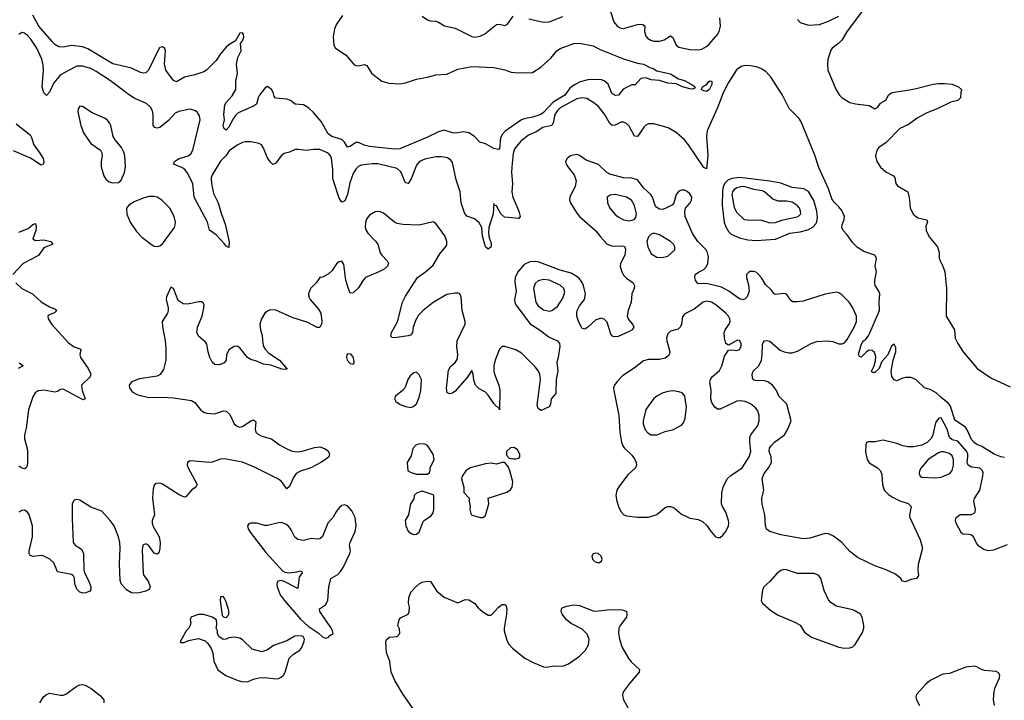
# Model space of a CAD drawing. Header units: inches. Extents: x 1384664 to 1536621, y 460766 to 646467.
# Tile 352 of 488: x 1423555 to 1430688, y 572467 to 577396. Entities that reach past the tile are written whole.
import ezdxf

# ---------------------------------------------------------------- set-up
doc = ezdxf.new("R2010")
doc.units = ezdxf.units.IN
doc.header["$MEASUREMENT"] = 0
doc.layers.add('B4527', color=7, linetype='Continuous')
doc.layers.add('B4537', color=7, linetype='Continuous')

msp = doc.modelspace()

# ---------------------------------------------------------------- linework, layer by layer
at = {"layer": 'B4527', "color": 5}
for points, elevation in [([(1427834.5, 577454.5), (1427860.1, 577380.1), (1427886.9, 577346.9), (1427910, 577334), (1427930, 577331.9), (1428030, 577361.5), (1428050, 577364.7), (1428070, 577361.1), (1428084.4, 577350), (1428082.2, 577310), (1428090, 577276.5), (1428102.2, 577262.2), (1428127.3, 577247.3), (1428150, 577240.7), (1428190, 577239.6), (1428223.1, 577250), (1428270, 577278), (1428287.7, 577267.7), (1428310, 577210.5), (1428330, 577198), (1428410, 577180.8), (1428470, 577177.8), (1428496.4, 577183.6), (1428530, 577201.6), (1428550, 577218.9), (1428610.4, 577290), (1428622.8, 577310), (1428632.7, 577350), (1428626.4, 577410)], 680), ([(1429660.5, 577459.5), (1429550, 577312.9), (1429511.1, 577248.9), (1429490, 577226.4), (1429440.1, 577190), (1429430, 577175.5), (1429410, 577109), (1429406.8, 577070), (1429410.2, 577030), (1429470, 576888), (1429493.4, 576850), (1429513.4, 576830), (1429570, 576796.5), (1429610, 576787.1), (1429710, 576774), (1429750, 576750.8), (1429770, 576761), (1429790, 576790.7), (1429830, 576814), (1429847.8, 576850), (1429872.4, 576867.6), (1430000, 576888.8)], 680), ([(1425894.2, 577425.8), (1425850, 577363.6), (1425835.8, 577330), (1425827, 577273), (1425831.2, 577211.2), (1425843.1, 577190), (1425919.5, 577139.5), (1425977.1, 577070), (1425990, 577063.2), (1426010, 577060.9), (1426050, 577070.4), (1426070, 577064.9), (1426103.7, 577010), (1426179.5, 576950), (1426230, 576935.7), (1426309.2, 576930.8), (1426350, 576937.7), (1426430, 576966.3), (1426510, 576979.6), (1426570, 576997.5), (1426650, 577001.5), (1426730, 577036.9), (1426830, 577057.4), (1426990, 577048.7), (1427070, 577032.7), (1427116.4, 577016.4), (1427169.5, 577010.5), (1427270, 577014), (1427330, 577052.4), (1427401.8, 577118.2), (1427445.7, 577170), (1427470, 577187.4), (1427570, 577224.2), (1427610, 577226.4), (1427710, 577207), (1427759.9, 577179.9), (1427930, 577112.7), (1428030, 577080.5), (1428074.2, 577074.2), (1428121, 577050), (1428143.4, 577043.4), (1428170, 577026.7), (1428270, 577003.2), (1428326.7, 576966.7), (1428370, 576955.2), (1428419.3, 576930), (1428448, 576910), (1428441.1, 576898.9), (1428430, 576892), (1428410, 576894.7), (1428357.2, 576910), (1428310, 576932.3), (1428250, 576935.8), (1428190, 576955.1), (1428130, 576961.6), (1428090, 576974.2), (1428070, 576973.5), (1428056, 576970), (1428014.8, 576925.2), (1427990, 576924), (1427926.4, 576893.6), (1427892, 576850), (1427872.2, 576847.8), (1427850, 576859.5), (1427841.6, 576870), (1427818.4, 576930), (1427790, 576953.6), (1427770, 576959.7), (1427710, 576963.9), (1427670, 576959.8), (1427615.1, 576944.9), (1427574.6, 576925.4), (1427540, 576900), (1427504.3, 576850), (1427420.7, 576799.3), (1427350, 576723.4), (1427330.2, 576710), (1427273, 576690), (1427210, 576678.8), (1427189.5, 576670.5), (1427072, 576588), (1427052.8, 576567.2), (1427038.7, 576541.3), (1427030, 576458), (1427024.7, 576455.3), (1426990, 576463.7), (1426930, 576497), (1426889.7, 576509.7), (1426849.6, 576550), (1426810, 576576.9), (1426770, 576585.1), (1426710, 576575.4), (1426690, 576577.2), (1426630, 576595.9), (1426590, 576584.2), (1426510, 576545.2), (1426310, 576460.3), (1426270, 576457.7), (1426090, 576476.7), (1426050, 576488), (1426010, 576507.3), (1425990, 576505.8), (1425950, 576476.9), (1425930, 576474), (1425909, 576510), (1425888.5, 576528.5), (1425817.4, 576550), (1425790, 576569.9), (1425738.4, 576658.4), (1425684.2, 576724.2), (1425650, 576755.2), (1425610, 576779.8), (1425550, 576785.1), (1425516.9, 576810), (1425490, 576820.2), (1425408.5, 576828.5), (1425399.6, 576839.6), (1425391.6, 576870), (1425378.7, 576890), (1425350, 576911.2), (1425330, 576899.6), (1425292.6, 576850), (1425282.4, 576830), (1425270, 576784.5), (1425249.1, 576770.9), (1425138.8, 576721.2), (1425118, 576702), (1425101.8, 576678.2), (1425070, 576617.2), (1425050, 576597.2), (1425034, 576610), (1425028.3, 576630), (1425038, 576670), (1425035.1, 576710), (1425041.6, 576778.4), (1425050, 576795.8), (1425095.5, 576844.5), (1425119.8, 576890), (1425121.4, 576950), (1425132.5, 577010), (1425125.6, 577074.4), (1425136.6, 577123.4), (1425159.6, 577170), (1425155.3, 577224.7), (1425170, 577242), (1425179.3, 577270), (1425177.2, 577290), (1425170, 577302), (1425150, 577299), (1425118, 577242), (1425070, 577214.5), (1425050, 577197), (1425010, 577149.5), (1424978.5, 577101.5), (1424909.5, 577030.5), (1424890, 577019.4), (1424824, 576996), (1424750, 576979.1), (1424690, 576946), (1424670, 576956.9), (1424614.4, 577030), (1424603.9, 577076.1), (1424612.4, 577170), (1424606.9, 577186.9), (1424590, 577200.5), (1424570, 577195.6), (1424566, 577190), (1424488.2, 577030), (1424470, 577011.8), (1424450, 577008), (1424430, 577013), (1424365, 577045), (1424230, 577077.2), (1424050, 577184.3), (1424010, 577200.2), (1423930.7, 577209.3), (1423870, 577198), (1423839.5, 577199.5), (1423810, 577216.9), (1423790, 577237.3), (1423694.1, 577350), (1423650, 577429)], 660), ([(1426470, 577420.5), (1426510, 577395.5), (1426530, 577388), (1426570, 577384.9), (1426590, 577378), (1426631.9, 577351.9), (1426710, 577334.9), (1426830, 577274.6), (1426850, 577270.2), (1426890, 577277.6), (1426925.6, 577294.4), (1427010, 577360.5), (1427030, 577363), (1427070, 577354.9), (1427090, 577363), (1427130, 577421)], 680), ([(1427243.4, 577403.4), (1427350, 577378.4), (1427390, 577381.3), (1427490, 577418.7)], 680), ([(1429190, 577398), (1429210, 577375.6), (1429270, 577356.6), (1429350, 577361.2), (1429415.2, 577384.8), (1429490, 577421.7)], 680), ([(1430000, 574804.8), (1429974.9, 574805.1), (1429950, 574799.3), (1429910, 574781.2), (1429890, 574789.2), (1429872.1, 574812.1), (1429867.1, 574850), (1429883, 574930), (1429903, 574990), (1429901.6, 575021.6), (1429890, 575045.2), (1429870, 575032.7), (1429843.7, 574970), (1429799.9, 574920.1), (1429780.3, 574870), (1429750, 574840.7), (1429730, 574842), (1429726.6, 574850), (1429745.1, 574890), (1429754.7, 574925.3), (1429757.1, 574957.1), (1429746.3, 574986.3), (1429730, 575000.9), (1429710, 575003.7), (1429688.5, 574991.5), (1429650, 574952.7), (1429638, 574958), (1429632.3, 574972.3), (1429650, 575042.6), (1429668.5, 575070), (1429682, 575078), (1429707.6, 575112.4), (1429784, 575290), (1429780.7, 575350), (1429786.4, 575410), (1429779.1, 575430), (1429753.5, 575470), (1429750.9, 575490), (1429749.8, 575510.2), (1429761.3, 575570), (1429751.5, 575611.5), (1429761.1, 575670), (1429750.5, 575690.5), (1429670, 575716.4), (1429625.5, 575745.5), (1429590, 575780.2), (1429550, 575838.8), (1429520.7, 575870), (1429511.6, 575890), (1429512.5, 575910), (1429528.9, 575950), (1429529.8, 575970), (1429510, 576013.5), (1429490, 576041.6), (1429454.2, 576074.2), (1429437.8, 576097.8), (1429413.8, 576170), (1429344.7, 576324.7), (1429314.3, 576414.3), (1429217.3, 576657.3), (1429200.6, 576680.6), (1429130, 576752.8), (1429080.3, 576850), (1428998, 576978), (1428960.6, 577020.6), (1428923.8, 577043.8), (1428890, 577055.8), (1428850, 577061.6), (1428810, 577064.2), (1428782.2, 577057.8), (1428748, 577032), (1428685.8, 576934.2), (1428645.8, 576854.2), (1428615.9, 576770), (1428535.6, 576590), (1428530.7, 576550), (1428539.7, 576410), (1428530, 576315.1), (1428510, 576325.4), (1428400.4, 576490), (1428370, 576525.6), (1428310, 576578.9), (1428253.4, 576613.4), (1428150, 576643), (1428110, 576641.5), (1428090, 576631.7), (1428079.2, 576620.8), (1428030, 576549.6), (1428010, 576551.5), (1427970, 576624), (1427950, 576643.5), (1427930, 576654.2), (1427910, 576653.5), (1427870, 576631.1), (1427846, 576630), (1427830, 576644.7), (1427791.6, 576711.6), (1427747.7, 576767.7), (1427715, 576795), (1427664.6, 576824.6), (1427630, 576830.6), (1427590, 576823.6), (1427470, 576756.6), (1427450, 576738.6), (1427431.6, 576710), (1427420.6, 576650), (1427409.2, 576630.8), (1427345.2, 576614.8), (1427295.6, 576584.4), (1427241, 576559), (1427184.7, 576515.3), (1427139.7, 576460.3), (1427130, 576426), (1427120.8, 576330), (1427118.6, 576290), (1427125.5, 576210), (1427119.8, 576150), (1427128.4, 576110), (1427171.3, 576010), (1427179.6, 575970), (1427170, 575956.9), (1427066.5, 575966.5), (1427039.8, 575990), (1427010, 576047), (1426992.5, 576052.5), (1426990, 576066), (1426985.8, 575990), (1426954.8, 575890), (1426950.2, 575850.2), (1426956.2, 575816.2), (1426970, 575778), (1426970.1, 575750), (1426950, 575735.1), (1426929.8, 575750), (1426908.9, 575828.9), (1426902.4, 575890), (1426884.2, 575924.2), (1426850, 575953.3), (1426793.9, 575973.9), (1426778, 575998), (1426754, 576070), (1426745, 576150), (1426716.7, 576236.7), (1426690, 576360.9), (1426679.1, 576379.1), (1426654.8, 576394.8), (1426610, 576404.1), (1426570, 576402.8), (1426490, 576386.5), (1426452, 576368), (1426430, 576341.4), (1426390, 576243.5), (1426370, 576209.7), (1426350, 576215.4), (1426315.1, 576295.1), (1426290, 576319.4), (1426150, 576351.9), (1426110, 576352.6), (1426030, 576342.6), (1426010, 576332.4), (1425990, 576314.6), (1425970, 576283.1), (1425946.3, 576213.7), (1425929.5, 576130.5), (1425910, 576085.1), (1425890, 576073.6), (1425870, 576102.4), (1425827.3, 576230), (1425823.2, 576250), (1425824.1, 576310), (1425812.8, 576392.8), (1425807.9, 576410), (1425790.4, 576430.4), (1425730, 576456.5), (1425683.8, 576456.2), (1425630, 576448.2), (1425570, 576456.9), (1425550, 576455.1), (1425510, 576436.9), (1425470, 576428), (1425450, 576409.6), (1425410, 576357.6), (1425390, 576347.3), (1425370, 576366.3), (1425350, 576395.1), (1425319.8, 576470), (1425306.3, 576490), (1425290, 576500.3), (1425230, 576512.7), (1425190, 576511.6), (1425170, 576505.7), (1425130, 576486.6), (1425073, 576447), (1425049.4, 576410), (1425008.8, 576371.2), (1424948.5, 576271.5), (1424942.1, 576250), (1424944.5, 576210), (1424958.4, 576138.4), (1424993.3, 576070), (1425014.7, 575994.7), (1425044.5, 575915.5), (1425071.8, 575788.2), (1425070, 575746.6), (1425050, 575755.1), (1425036.3, 575776.3), (1424978.4, 575838.4), (1424930.7, 575870.7), (1424916.5, 575930), (1424818.4, 576110), (1424809, 576209), (1424769.2, 576290), (1424751, 576311), (1424730, 576324.9), (1424668.5, 576350), (1424676.8, 576370), (1424690, 576379.8), (1424709.9, 576390.1), (1424776.8, 576410), (1424794.6, 576425.4), (1424809.1, 576450), (1424862.4, 576670), (1424858.8, 576698.8), (1424844.2, 576724.2), (1424830, 576736.2), (1424790, 576747.3), (1424708.8, 576731.2), (1424681.8, 576718.2), (1424634.3, 576665.7), (1424570, 576615.1), (1424550, 576609.8), (1424534.3, 576614.3), (1424521, 576630), (1424521.2, 576710), (1424516.7, 576736.7), (1424502.6, 576762.6), (1424474.7, 576790), (1424390, 576824.2), (1424350, 576848.4), (1424212.7, 576952.7), (1424110, 577020.2), (1424070, 577041.8), (1424010, 577060.3), (1423970, 577058.4), (1423950, 577050.8), (1423850, 576997.2), (1423801.4, 576938.6), (1423770, 576871.6), (1423750, 576847.8), (1423730, 576865.6), (1423718.4, 576910), (1423727.4, 577030), (1423724.7, 577070), (1423714.5, 577110), (1423678.6, 577190), (1423636.2, 577256.2), (1423610, 577284.8), (1423590, 577299.3), (1423570, 577302.7), (1423550, 577289.7)], 680), ([(1423530, 576643), (1423630, 576561.3), (1423641.9, 576541.9), (1423657.1, 576490), (1423702.2, 576430), (1423724.9, 576390), (1423730.3, 576370), (1423728.3, 576351.7), (1423710, 576343.5), (1423632.9, 576392.9), (1423510, 576446.6)], 680), ([(1430000, 576642.4), (1429990, 576635.2), (1429931.6, 576608.4), (1429832.3, 576507.7), (1429779.7, 576470), (1429765.6, 576450), (1429755, 576410), (1429763.2, 576370), (1429790, 576328.7), (1429830, 576294.6), (1429885.5, 576265.5), (1429894, 576250), (1429902, 576210), (1429913.7, 576193.7), (1429989, 576149), (1429997.2, 576117.2), (1430000, 576088.3)], 680), ([(1430000, 573338.3), (1429970, 573325.2), (1429950, 573329), (1429937.2, 573350), (1429900.5, 573380.5), (1429832.9, 573412.9), (1429750, 573442), (1429630, 573498), (1429570, 573543.7), (1429511, 573611), (1429450, 573655.1), (1429413.6, 573673.6), (1429390, 573674.3), (1429278.3, 573641.7), (1429230, 573636.2), (1429070, 573665.5), (1428989.8, 573689.8), (1428966.3, 573706.3), (1428956.8, 573730), (1428951.9, 573810), (1428933.4, 573886.6), (1428930.9, 573930), (1428944.7, 573990), (1428934.5, 574074.5), (1428948.7, 574110), (1428979.8, 574150), (1429000.3, 574190), (1428998.6, 574230), (1428985.4, 574270), (1428987.6, 574292.4), (1428997.8, 574310), (1429023.5, 574336.5), (1429094.8, 574390), (1429120.3, 574430), (1429142.7, 574490), (1429112.6, 574612.6), (1429054.3, 574670), (1429037.3, 574710), (1429009.3, 574749.3), (1428974.3, 574774.3), (1428950, 574780.2), (1428884.2, 574784.2), (1428869.5, 574789.5), (1428863.3, 574803.3), (1428860.4, 574830), (1428867.9, 574850), (1428910.3, 574889.7), (1428928.1, 574930), (1428934.5, 574970), (1428936.2, 575043.8), (1428941, 575059), (1428950, 575070.3), (1428970, 575072.9), (1428990, 575067.7), (1429063.6, 575003.6), (1429093.1, 574990), (1429130, 574983.1), (1429150, 574983.5), (1429190, 574995.6), (1429288, 575052), (1429330, 575066.7), (1429410, 575071.5), (1429445, 575065), (1429490, 575048.5), (1429512.1, 575047.9), (1429530, 575056.5), (1429550, 575079.8), (1429601.2, 575170), (1429617.7, 575210), (1429615.9, 575250), (1429591.3, 575310), (1429563.4, 575350), (1429510, 575404.1), (1429490, 575417.4), (1429470, 575422.1), (1429390, 575409.3), (1429230, 575358.3), (1429190, 575351.8), (1429153.1, 575353.1), (1429133.9, 575370), (1429125.2, 575390), (1429110, 575409), (1429090, 575413.9), (1429030, 575404.8), (1429019.5, 575410), (1428999.8, 575439.8), (1428959.1, 575479.1), (1428930, 575526.6), (1428910, 575549.4), (1428890, 575566.6), (1428870, 575572), (1428848, 575572), (1428833.7, 575566.3), (1428820.7, 575550), (1428819.1, 575530), (1428834.9, 575474.9), (1428838.7, 575430), (1428826, 575390), (1428810, 575374), (1428792.7, 575367.3), (1428770, 575374.2), (1428691.3, 575431.3), (1428638.3, 575458.3), (1428530, 575486.1), (1428470, 575483.1), (1428461.7, 575490), (1428451.9, 575510), (1428446.2, 575530), (1428448.3, 575550), (1428471.9, 575568.1), (1428510, 575586.8), (1428530.9, 575609.1), (1428540.7, 575630), (1428544.8, 575675.2), (1428538.1, 575710), (1428528.3, 575730), (1428468.8, 575788.8), (1428430, 575848.4), (1428375.2, 575970), (1428373.4, 576006.6), (1428379.2, 576030), (1428412, 576070), (1428422.8, 576090), (1428423.5, 576110), (1428410, 576136.1), (1428390, 576152.9), (1428370, 576160.7), (1428350, 576161.2), (1428330, 576154.5), (1428310, 576129.4), (1428293.8, 576070), (1428284.6, 576055.4), (1428230, 576028), (1428210, 576021.8), (1428190, 576023.4), (1428170, 576035.5), (1428158.3, 576050), (1428139.6, 576110), (1428126.5, 576130), (1428076.6, 576176.6), (1428030, 576236.5), (1427990, 576248.7), (1427930, 576249.9), (1427830, 576278.3), (1427808.9, 576290), (1427747.2, 576347.2), (1427659.6, 576379.6), (1427610, 576413.3), (1427590, 576420.9), (1427545.7, 576410), (1427520.3, 576390), (1427508.7, 576370), (1427513.4, 576350), (1427526.3, 576330), (1427571.9, 576271.9), (1427586.7, 576230), (1427580.1, 576190), (1427540.2, 576110), (1427539.1, 576090), (1427544.9, 576070), (1427590, 575994.9), (1427610, 575970.3), (1427730, 575867.2), (1427762.5, 575822.5), (1427810, 575771.3), (1427850, 575755.7), (1427910, 575759.4), (1427930, 575756.9), (1427938.3, 575750), (1427943, 575730), (1427937.9, 575690), (1427907.9, 575630), (1427905.9, 575610), (1427916.8, 575570), (1427930, 575545.5), (1427950, 575523.2), (1427998.3, 575490), (1428007.9, 575470), (1428005.5, 575450), (1427989.2, 575410), (1427984.5, 575350), (1427962.6, 575290), (1427956.9, 575250), (1427965.1, 575225.1), (1427995.3, 575190), (1428004.9, 575170), (1427992.4, 575150), (1427970, 575138), (1427890, 575102), (1427860.5, 575100.5), (1427850, 575103.5), (1427838.6, 575118.6), (1427810, 575205.6), (1427790, 575228.2), (1427770, 575235.4), (1427730, 575222), (1427670, 575168.4), (1427650, 575155.8), (1427630, 575158.7), (1427605, 575205), (1427592.1, 575250), (1427591.3, 575270), (1427594.7, 575290), (1427610, 575324), (1427647.1, 575370), (1427654.4, 575410), (1427639.9, 575470), (1427630, 575492.2), (1427610, 575518.3), (1427590, 575537.3), (1427550, 575561.1), (1427470, 575581.6), (1427310, 575641.6), (1427290, 575646), (1427250, 575643.2), (1427210, 575622.5), (1427163.8, 575570), (1427143.7, 575530), (1427142.9, 575497.1), (1427150.6, 575430), (1427140.6, 575370), (1427141.8, 575350), (1427150, 575330.3), (1427252.4, 575192.4), (1427321.5, 575150), (1427390, 575096.1), (1427450.7, 575070), (1427464.9, 575050), (1427467.1, 575032.9), (1427456, 574950), (1427446, 574914), (1427453.7, 574850), (1427442, 574790), (1427438, 574690), (1427406.3, 574650), (1427399.5, 574610), (1427390, 574592.7), (1427333, 574567), (1427330, 574566), (1427310, 574579.3), (1427305, 574605), (1427327.1, 574790), (1427323.1, 574830), (1427314.5, 574850), (1427290, 574882.2), (1427190, 574982.1), (1427150, 575006), (1427070, 575030.5), (1427050, 575028.5), (1427030.9, 575009.1), (1427000.4, 574930), (1426991.1, 574890), (1426990.6, 574850), (1426995, 574830), (1427025.5, 574750), (1427033.2, 574713.2), (1427030.3, 574569.7), (1427026.3, 574586.3), (1427010, 574595.1), (1426990, 574616), (1426950, 574676), (1426930, 574697.7), (1426883.3, 574723.3), (1426856.3, 574750), (1426845.1, 574785.1), (1426839.7, 574830), (1426830, 574856), (1426795.9, 574804.1), (1426710, 574705.1), (1426690, 574692), (1426670, 574686), (1426652.7, 574692.7), (1426647.2, 574727.2), (1426661.8, 574858.2), (1426675.9, 574884.1), (1426710, 574913.6), (1426724.3, 574935.7), (1426729.9, 574970.1), (1426720.7, 575030), (1426723.7, 575070), (1426781.5, 575190), (1426782.5, 575210), (1426759.4, 575290), (1426754, 575390), (1426742.7, 575410), (1426730, 575415.8), (1426710, 575416.4), (1426650, 575405.3), (1426551.1, 575348.9), (1426477.7, 575290), (1426444.6, 575255.4), (1426421.9, 575218.1), (1426405.5, 575170), (1426400.3, 575130), (1426387.4, 575112.6), (1426370, 575106.2), (1426270, 575093.3), (1426254.5, 575094.5), (1426244.7, 575104.7), (1426248.5, 575130), (1426291.8, 575208.2), (1426329.2, 575350), (1426350, 575394), (1426436, 575530), (1426495.1, 575570), (1426550, 575618), (1426599.1, 575700.9), (1426645.1, 575754.9), (1426650.5, 575770), (1426649.9, 575790), (1426634.1, 575830), (1426570, 575919.7), (1426550, 575932.6), (1426450, 575908.8), (1426330, 575913.2), (1426290, 575920.2), (1426270, 575929.9), (1426190, 575994.6), (1426170, 576004.1), (1426150, 576007), (1426130, 576003.8), (1426090, 575979.8), (1426070, 575956.9), (1426059.4, 575930), (1426058.5, 575890), (1426064.2, 575870), (1426076.1, 575850), (1426132.5, 575792.5), (1426149, 575770), (1426167.1, 575707.1), (1426178, 575690), (1426217.6, 575650), (1426226.9, 575630), (1426219.6, 575610), (1426194.7, 575590), (1426152.1, 575567.9), (1426060.7, 575530), (1426042.3, 575510), (1426010, 575455.1), (1425970, 575417.2), (1425950, 575416.3), (1425934, 575454), (1425918.4, 575510), (1425902.3, 575622.3), (1425890, 575646.6), (1425870, 575643.6), (1425850, 575627.3), (1425819.4, 575580.6), (1425790, 575553), (1425750, 575531.8), (1425730, 575529.2), (1425702.8, 575490), (1425661.6, 575450), (1425648.2, 575410), (1425650.4, 575390), (1425659.5, 575370), (1425718.7, 575298.7), (1425736.5, 575270), (1425744.4, 575210), (1425742.3, 575190), (1425730, 575166), (1425710, 575167.1), (1425642.4, 575202.4), (1425530, 575239.9), (1425410, 575292.1), (1425370, 575294.6), (1425350, 575286), (1425331.7, 575270), (1425305.8, 575230), (1425294.7, 575190), (1425299.4, 575150), (1425311.3, 575110), (1425315.6, 575050), (1425321.6, 575030), (1425333.5, 575010), (1425361, 574981), (1425437.3, 574930), (1425479.9, 574879.9), (1425493.4, 574870), (1425490, 574866), (1425477.2, 574862.8), (1425453.6, 574866.4), (1425374.2, 574894.2), (1425321.5, 574901.5), (1425270, 574923.8), (1425230, 574935.2), (1425205.8, 574950), (1425150, 575020.4), (1425130, 575030.9), (1425110, 575029.7), (1425070, 575005.1), (1425053.1, 574970), (1425050.3, 574930), (1425037.6, 574910), (1425002.5, 574897.5), (1424970, 574899.3), (1424950, 574916.9), (1424932.2, 574950), (1424919.4, 574990), (1424910, 575045.2), (1424902, 575062), (1424850, 575104), (1424839.4, 575130), (1424842.4, 575170), (1424876, 575250), (1424889.5, 575309.5), (1424891.2, 575331.2), (1424884.8, 575344.8), (1424872.9, 575352.9), (1424852.7, 575352.7), (1424770, 575335.1), (1424738.4, 575338.4), (1424703, 575363), (1424670, 575448.7), (1424650, 575458), (1424619.1, 575390), (1424615.5, 575370), (1424631, 575310), (1424631, 575290), (1424624.9, 575270), (1424588.4, 575210), (1424588.7, 575171.3), (1424609.5, 575069.5), (1424614.9, 575014.9), (1424613.6, 574930), (1424596.2, 574863.8), (1424572.3, 574827.7), (1424550, 574814), (1424424.3, 574795.7), (1424366.3, 574773.7), (1424348.9, 574750), (1424350.4, 574730), (1424370, 574700.4), (1424410, 574679.5), (1424490, 574659.3), (1424590, 574662.7), (1424670, 574657), (1424798.9, 574638.9), (1424823.9, 574623.9), (1424867.9, 574567.9), (1424890, 574552.7), (1424910, 574545.8), (1424970, 574542.6), (1425030, 574562.8), (1425050, 574560.8), (1425077, 574537), (1425109, 574470), (1425130, 574451.6), (1425146.2, 574446.2), (1425170, 574450.2), (1425230, 574491.5), (1425250, 574498.7), (1425264.9, 574484.9), (1425261, 574430), (1425265.6, 574410), (1425277.2, 574397.2), (1425310, 574380.6), (1425380, 574360), (1425437, 574317), (1425490, 574287.5), (1425530, 574271.9), (1425570, 574266.5), (1425610, 574273.5), (1425690, 574299.2), (1425730, 574302.6), (1425764, 574290), (1425790, 574273), (1425800.7, 574250), (1425794, 574230), (1425770.7, 574210), (1425736.3, 574190), (1425663.8, 574150), (1425590, 574125.5), (1425558.9, 574110), (1425538.3, 574081.7), (1425510, 574016), (1425490, 573999.3), (1425450.8, 574050.8), (1425430, 574068.2), (1425256.2, 574156.2), (1425170, 574190.9), (1425036.4, 574216.4), (1425010, 574213.5), (1424950, 574191.8), (1424930, 574189.1), (1424790, 574201.2), (1424770.3, 574190), (1424768.8, 574170), (1424776.1, 574150), (1424840.3, 574030), (1424831, 574010), (1424798.8, 573990), (1424759.5, 573940.5), (1424750, 573937.6), (1424710, 573954.6), (1424590, 574031.9), (1424570, 574039.3), (1424542.7, 574037.3), (1424530, 574025.2), (1424522.2, 573997.8), (1424518.3, 573930), (1424532, 573810), (1424515.3, 573770), (1424514.3, 573750), (1424520.8, 573730), (1424565.8, 573650), (1424573.8, 573610), (1424570, 573566), (1424564, 573536), (1424550, 573525.2), (1424530, 573533.2), (1424489.2, 573590), (1424470, 573600.7), (1424448.4, 573590), (1424442.9, 573557.1), (1424449.1, 573389.1), (1424453.4, 573370), (1424484.9, 573330), (1424501.6, 573290), (1424493, 573270), (1424470, 573258), (1424410, 573244.2), (1424366.3, 573246.3), (1424330, 573267.3), (1424291.5, 573310), (1424284.2, 573335.8), (1424278.6, 573458.6), (1424283.4, 573570), (1424280.2, 573610), (1424269.9, 573649.9), (1424238.7, 573730), (1424211.5, 573770), (1424150, 573836.8), (1424070, 573866.3), (1423990, 573915.9), (1423970, 573922), (1423950, 573917.4), (1423936.1, 573890), (1423935.8, 573784.2), (1423943.2, 573610), (1423956.5, 573590), (1424002, 573562), (1424018.2, 573530), (1424020.3, 573410), (1424024.6, 573390), (1424056.5, 573330), (1424070.4, 573289.6), (1424070.5, 573269.5), (1424063, 573257), (1424035.3, 573244.7), (1424010, 573242.6), (1423990, 573250.9), (1423970, 573272.6), (1423953.8, 573310), (1423952.2, 573352.2), (1423943.7, 573370), (1423930, 573378), (1423830, 573398.3), (1423803.6, 573463.6), (1423773.2, 573490), (1423730, 573512.1), (1423715, 573515), (1423650, 573509.4), (1423630, 573516.8), (1423623.4, 573530), (1423623.9, 573550), (1423648, 573650), (1423647.1, 573730), (1423624, 573810), (1423610, 573833), (1423590, 573843.9), (1423570, 573842), (1423548.6, 573830)], 720), ([(1423550, 575856.8), (1423615.7, 575884.3), (1423650, 575912.9), (1423670, 575919.1), (1423674.6, 575894.6), (1423672.5, 575870), (1423650, 575808.5), (1423670, 575797.6), (1423730, 575801.7), (1423782, 575790), (1423794.9, 575770), (1423730, 575743.2), (1423692.5, 575687.5), (1423581.2, 575630), (1423506.7, 575550)], 680), ([(1423528.1, 575490), (1423570, 575448.7), (1423649.2, 575410), (1423710, 575352.4), (1423770, 575317.7), (1423810, 575301.5), (1423823.1, 575290), (1423807.1, 575272.9), (1423763.9, 575256.1), (1423759.8, 575250), (1423762.2, 575230), (1423789.1, 575189), (1423910, 575055.6), (1423950, 575027.8), (1423997.4, 575010), (1423991.5, 574970), (1423995.8, 574950), (1424050.1, 574870), (1424070.2, 574830), (1424066, 574810), (1424002, 574750), (1424006.7, 574710), (1424030.2, 574650), (1424015.8, 574644.2), (1423870, 574719.3), (1423850, 574718), (1423830, 574702.7), (1423810, 574699.1), (1423730, 574713.4), (1423690, 574708.2), (1423666.3, 574693.7), (1423650, 574665.1), (1423619.4, 574570), (1423601.7, 574438.3), (1423589.3, 574390), (1423590, 574361), (1423610.1, 574290.1), (1423612.1, 574267.9), (1423612.3, 574187.7), (1423610, 574168), (1423601, 574150), (1423590, 574142.7), (1423570, 574149.3), (1423550, 574162.9)], 680), ([(1423552, 574910), (1423581, 574890), (1423544.7, 574870)], 660), ([(1430000, 574301.8), (1429990, 574301.8), (1429953.3, 574310), (1429910, 574326.8), (1429809.8, 574350.2), (1429750, 574340.1), (1429701.8, 574338.2), (1429688.3, 574331.7), (1429683.8, 574316.2), (1429683.2, 574263.2), (1429694.3, 574210), (1429710, 574187.2), (1429770, 574150.3), (1429790.2, 574130), (1429801.7, 574101.7), (1429805.4, 574030), (1429818.6, 573990), (1429850, 573958), (1429877.7, 573937.7), (1429930, 573912), (1429992.2, 573892.2), (1430000, 573883.7)], 720), ([(1426515, 572250), (1426333.8, 572510), (1426273.3, 572610), (1426247.3, 572670), (1426236.3, 572750), (1426211.5, 572810), (1426207.3, 572890), (1426212, 572908), (1426234.5, 572925.5), (1426289.5, 572930.5), (1426309.2, 572950), (1426305.6, 572985.6), (1426295.3, 573010), (1426304, 573050), (1426314.6, 573065.4), (1426370, 573092), (1426377.2, 573110), (1426379.3, 573140.7), (1426372.7, 573170), (1426373.2, 573210), (1426389, 573250), (1426424, 573290), (1426449, 573310), (1426470, 573322), (1426510, 573330.6), (1426530, 573326.8), (1426577.3, 573257.3), (1426630, 573213.4), (1426730, 573172), (1426783.1, 573196.9), (1426810, 573196), (1426850, 573170.8), (1426877.1, 573137.1), (1426910, 573106.8), (1426950, 573084), (1426970, 573084), (1426979, 573090), (1427021, 573139), (1427050, 573160.7), (1427070, 573161), (1427076.8, 573156.8), (1427084, 573130), (1427082.4, 573090), (1427063.7, 572990), (1427063.7, 572970), (1427083.7, 572903.7), (1427096.9, 572876.9), (1427125.9, 572845.9), (1427213.3, 572773.3), (1427270, 572743.8), (1427350, 572710.8), (1427370, 572707.3), (1427430, 572717.6), (1427490, 572713.7), (1427530, 572731.7), (1427610, 572786), (1427653.8, 572830), (1427674.7, 572870), (1427679.8, 572910), (1427666.9, 572946.9), (1427630, 572982), (1427550, 573022.9), (1427516, 573050), (1427486, 573090), (1427477.2, 573110), (1427479, 573130), (1427490, 573138.8), (1427518, 573150), (1427570, 573159.1), (1427610, 573154), (1427710, 573115.5), (1427730, 573112.7), (1427810, 573121.6), (1427910, 573124), (1427930, 573120.7), (1427950.5, 573110.5), (1427954, 573090), (1427950.7, 573070), (1427904.9, 573010), (1427895.5, 572990), (1427893.2, 572953.2), (1427899.1, 572910), (1427920.5, 572850), (1427967.5, 572767.5), (1427985.1, 572745.1), (1428046, 572690), (1428043.1, 572670), (1427971.7, 572590), (1427928.9, 572530), (1427923.1, 572510), (1427924.9, 572490), (1427930.3, 572470), (1427963.7, 572410)], 720), ([(1423702, 572450), (1423727.7, 572492.3), (1423749.8, 572510.2), (1423770, 572518), (1423850, 572504), (1423870, 572505.2), (1423890, 572511.5), (1423970, 572569.2), (1423990, 572579.6), (1424010, 572582), (1424030, 572577.6), (1424073.6, 572553.6), (1424140.2, 572500.2), (1424163.8, 572470), (1424165.5, 572450)], 720)]:
    msp.add_lwpolyline(points, dxfattribs=dict(at, elevation=elevation))
for points, elevation in [([(1428530, 576876.9), (1428510, 576879.7), (1428494.5, 576890), (1428501.2, 576910), (1428531.9, 576928.1), (1428550, 576950.3), (1428570, 576951), (1428570, 576926.6), (1428550, 576888.5)], 660), ([(1423990, 576769.5), (1423978, 576750), (1423976.5, 576730), (1423998.2, 576630), (1424017.7, 576577.7), (1424070, 576499.6), (1424139.5, 576450), (1424151, 576431), (1424153.2, 576410), (1424145.4, 576370), (1424146, 576330), (1424164.7, 576264.7), (1424180.4, 576240.4), (1424202.8, 576222.8), (1424230, 576213.8), (1424270, 576216.5), (1424290, 576233.1), (1424315.3, 576290), (1424322.4, 576330), (1424317.6, 576410), (1424310, 576436.9), (1424293, 576470), (1424246.4, 576526.4), (1424232.7, 576550), (1424214.5, 576630), (1424206, 576650), (1424189.8, 576670), (1424170, 576682.4), (1424080.9, 576720.9), (1424010, 576766.6)], 720), ([(1428770, 576252.6), (1428713.2, 576246.8), (1428685.1, 576234.9), (1428665.1, 576214.9), (1428652.2, 576187.8), (1428646.6, 576153.4), (1428643, 576050), (1428659.3, 575930), (1428670, 575895.7), (1428690, 575861.3), (1428710, 575843.1), (1428730, 575833), (1428770, 575817.1), (1428830, 575802), (1428890, 575797.6), (1429030, 575807.3), (1429135.3, 575850), (1429210, 575860.3), (1429264.7, 575875.3), (1429303.6, 575896.4), (1429322.8, 575917.2), (1429330, 575932.4), (1429334.9, 575965.1), (1429329.3, 576010), (1429306.9, 576086.9), (1429270, 576153), (1429236.3, 576170), (1429150, 576181.2), (1429070, 576212.4), (1428990, 576227.4)], 720), ([(1428790, 576187.6), (1428750, 576178.7), (1428730, 576167.3), (1428718.5, 576150), (1428714, 576130), (1428730, 576036.4), (1428750, 575999.5), (1428803.8, 575950), (1428825.7, 575945.7), (1428930, 575943.2), (1428990, 575924.7), (1429030, 575927.4), (1429075.8, 575944.2), (1429195.3, 575970), (1429213.2, 575990), (1429211.6, 576010), (1429203, 576030), (1429187.6, 576050), (1429150, 576073.5), (1429110, 576081.6), (1429050, 576082.7), (1429010, 576095.6), (1428951.5, 576150), (1428935.6, 576155.6), (1428874, 576166), (1428810, 576185.7)], 740), ([(1424530, 576115.2), (1424490, 576114.7), (1424450, 576104.3), (1424383.4, 576076.6), (1424346.4, 576053.6), (1424329, 576030), (1424331.6, 575988.4), (1424355.2, 575930), (1424401.8, 575861.8), (1424440.7, 575820.7), (1424510, 575766.9), (1424530, 575757.2), (1424550, 575754.2), (1424570, 575758.6), (1424590, 575773.6), (1424610, 575799.7), (1424675.6, 575890), (1424682.5, 575910), (1424684.5, 575930), (1424675.3, 575970), (1424642.7, 576030), (1424584.2, 576090), (1424550, 576110.6)], 720), ([(1427870, 576129.7), (1427833.8, 576126.2), (1427810.7, 576110), (1427813.7, 576070), (1427829.1, 576030), (1427870, 575985.7), (1427890, 575968.8), (1427930, 575947.2), (1427970, 575939.5), (1427990, 575944.4), (1428007.9, 575952.1), (1428017.4, 575962.6), (1428023, 575990), (1428008.7, 576050), (1427986.6, 576090), (1427950.6, 576110.6)], 740), ([(1428150, 575849.2), (1428130, 575844), (1428110, 575824), (1428097.6, 575790), (1428105.2, 575750), (1428130, 575700.5), (1428170, 575677.1), (1428210, 575674.9), (1428250, 575683.8), (1428300.7, 575730), (1428301.6, 575750), (1428291.3, 575770), (1428269.4, 575790), (1428190, 575837)], 740), ([(1427350, 575513.7), (1427310, 575504.2), (1427290, 575486), (1427277.5, 575450), (1427293, 575350), (1427310, 575324.9), (1427350, 575294.7), (1427390, 575284.9), (1427410, 575289.1), (1427450, 575318.3), (1427490, 575378.7), (1427503.8, 575423.8), (1427497.4, 575450), (1427470, 575474.6), (1427390, 575509)], 740), ([(1428530, 575357.8), (1428505.3, 575350), (1428441.1, 575298.9), (1428374.4, 575265.6), (1428356.3, 575243.7), (1428348.2, 575190), (1428340.7, 575170), (1428324.7, 575155.3), (1428270, 575139.7), (1428250, 575120.9), (1428240.9, 575090), (1428242.3, 575070), (1428264.9, 574990), (1428258.9, 574970), (1428250, 574958.7), (1428230, 574946), (1428190, 574935.3), (1428110, 574936.4), (1428074.4, 574925.6), (1428007.7, 574872.3), (1427922.4, 574817.6), (1427883.4, 574776.6), (1427864.9, 574750), (1427858, 574730), (1427859.3, 574710), (1427894.6, 574530), (1427902.7, 574410), (1427915.5, 574335.5), (1427924, 574310), (1427934.5, 574294.5), (1427990, 574241.6), (1428010, 574216.3), (1428021.3, 574190), (1428022.4, 574170), (1428016.4, 574150), (1427959.9, 574100.1), (1427899.2, 574020.8), (1427880.5, 573990), (1427874.4, 573950), (1427880.4, 573910), (1427892.7, 573870), (1427910, 573834.8), (1427931.3, 573810), (1427950, 573803), (1428030, 573793.4), (1428110, 573792.7), (1428170, 573814), (1428230, 573864), (1428249.7, 573870.3), (1428270.3, 573870.3), (1428298.3, 573858.3), (1428350, 573816), (1428379.8, 573799.8), (1428410, 573786), (1428470, 573776.3), (1428501.1, 573761.1), (1428532.8, 573732.8), (1428555.9, 573695.9), (1428594.4, 573654.4), (1428610, 573646), (1428630, 573646.4), (1428650, 573662), (1428670, 573690.6), (1428689.6, 573730), (1428691.9, 573750), (1428689.6, 573770), (1428670, 573828.7), (1428645.2, 573870), (1428639.3, 573890), (1428642.4, 573970), (1428651.2, 574010), (1428681.1, 574070), (1428705.8, 574094.2), (1428788.3, 574151.7), (1428840.7, 574230), (1428850.6, 574270), (1428843.2, 574336.8), (1428845.4, 574370), (1428852.7, 574390), (1428902.8, 574457.2), (1428911.7, 574490), (1428912.5, 574530), (1428903.2, 574563.2), (1428886.4, 574586.4), (1428850, 574615.4), (1428811.6, 574631.6), (1428776.9, 574636.9), (1428750, 574633.6), (1428630, 574576.5), (1428610, 574576.4), (1428590, 574589.8), (1428570, 574623.6), (1428561.6, 574650), (1428564.5, 574710), (1428553.8, 574770), (1428558.3, 574790), (1428571.9, 574810), (1428624.2, 574855.8), (1428640.7, 574890), (1428661.4, 574958.6), (1428684, 574996), (1428690, 575002), (1428710, 575006.4), (1428750, 574999.5), (1428770, 575007), (1428781.1, 575030), (1428781.3, 575050), (1428770, 575073.3), (1428754.3, 575074.3), (1428690, 575039.3), (1428671.7, 575051.7), (1428660.5, 575090), (1428658.7, 575130), (1428666, 575150), (1428694.8, 575190), (1428702.3, 575210), (1428699.8, 575230), (1428689.7, 575250), (1428669.7, 575270), (1428596.9, 575330), (1428567.3, 575350)], 740), ([(1425930, 574977.2), (1425924, 574970), (1425922, 574950), (1425928, 574930), (1425950, 574907.3), (1425970, 574901), (1425977.2, 574910), (1425978, 574922), (1425970, 574955.3), (1425954.8, 574974.8)], 740), ([(1426430, 574842.7), (1426410, 574839.3), (1426383.4, 574816.6), (1426368, 574790), (1426346.6, 574733.4), (1426327.3, 574710), (1426278.8, 574670), (1426271, 574650), (1426281, 574630), (1426310.8, 574610), (1426350, 574594), (1426390, 574588.2), (1426410, 574596.3), (1426430, 574614.8), (1426450, 574661), (1426460.4, 574710), (1426467, 574790), (1426450, 574825.2)], 740), ([(1428290, 574707.8), (1428250, 574704.1), (1428208.2, 574691.8), (1428170, 574670.9), (1428148.1, 574651.9), (1428090, 574572.3), (1428072.9, 574490), (1428072.9, 574470), (1428086.5, 574426.5), (1428104.5, 574404.5), (1428130, 574390.4), (1428170, 574388.9), (1428230, 574414.4), (1428291.3, 574428.7), (1428350, 574460.5), (1428363.1, 574476.9), (1428375.4, 574510), (1428386, 574590), (1428374, 574670), (1428353.4, 574693.4), (1428330, 574702)], 760), ([(1426450, 574324), (1426425.8, 574314.2), (1426404, 574290), (1426390, 574238), (1426362, 574190), (1426366, 574130), (1426390, 574116), (1426430, 574104.7), (1426510, 574104.7), (1426523.1, 574116.9), (1426529, 574131), (1426529.2, 574150), (1426557.2, 574210), (1426549.3, 574249.3), (1426510, 574312.7), (1426490, 574322.7)], 740), ([(1427137, 574297), (1427110, 574296), (1427082.8, 574270), (1427082.8, 574242.8), (1427101.4, 574221.4), (1427130, 574214.8), (1427150, 574214.8), (1427170, 574221), (1427179, 574230), (1427179, 574250), (1427160.2, 574280.2)], 740), ([(1427050, 574189.2), (1427010, 574178.4), (1426970, 574184), (1426930, 574180.4), (1426818, 574150), (1426786.4, 574130), (1426760.7, 574090), (1426756, 574070), (1426772, 574010), (1426772.7, 573972.7), (1426812, 573930), (1426811.3, 573908.7), (1426818.8, 573870), (1426816, 573850), (1426826.8, 573810), (1426890, 573791.3), (1426910, 573791.3), (1426930, 573804.7), (1426954, 573890), (1426948, 573930), (1427085.1, 573974.9), (1427110, 573990.8), (1427123.7, 574010), (1427127.3, 574050), (1427106.6, 574130), (1427095.6, 574155.6), (1427070, 574189)], 740), ([(1426470, 573982), (1426430, 573968), (1426412, 573950), (1426410, 573926), (1426386, 573890), (1426371, 573810), (1426347.3, 573770), (1426353.4, 573730), (1426370, 573691), (1426390, 573676.3), (1426410, 573668.5), (1426430, 573670.6), (1426450, 573684), (1426478.4, 573761.6), (1426487.6, 573772.4), (1426536.6, 573803.4), (1426550, 573826), (1426556.3, 573850), (1426555.3, 573950), (1426550, 573955.3)], 740), ([(1425910, 573882), (1425890, 573877), (1425870, 573862), (1425846.8, 573833.2), (1425826, 573794), (1425788.2, 573750), (1425750, 573654), (1425730, 573637), (1425710, 573634.5), (1425670, 573639.3), (1425610, 573625.1), (1425570, 573632.8), (1425549.1, 573649.1), (1425522.6, 573702.6), (1425505.2, 573725.2), (1425483, 573743), (1425450, 573754.8), (1425430, 573753.5), (1425350, 573732.1), (1425330, 573732.3), (1425270, 573750.8), (1425230, 573750.6), (1425215.9, 573744.1), (1425205.4, 573730), (1425209.5, 573710), (1425224.7, 573684.7), (1425338.6, 573538.6), (1425461.8, 573401.8), (1425475.1, 573395.1), (1425510, 573390.2), (1425563.5, 573396.5), (1425590, 573406), (1425599.1, 573399.1), (1425600.7, 573390), (1425580.7, 573359.3), (1425576.7, 573343.3), (1425570, 573278), (1425470, 573328.7), (1425450, 573335.3), (1425424.7, 573330), (1425418, 573310), (1425421, 573290), (1425441, 573230), (1425470, 573191.3), (1425590, 573056), (1425644.9, 573004.9), (1425716.8, 572956.8), (1425750, 572926.8), (1425770, 572918), (1425790, 572922), (1425803.1, 572936.9), (1425826, 572950), (1425822, 572970), (1425810, 572995.3), (1425729, 573110), (1425728, 573130), (1425770, 573158.8), (1425787, 573190), (1425794.5, 573290), (1425809.2, 573350), (1425860.5, 573379.5), (1425880.1, 573399.9), (1425899.6, 573430), (1425947, 573530), (1425951.8, 573550), (1425945.2, 573590), (1425949, 573610), (1425985.1, 573690), (1425991.9, 573731.9), (1425984.5, 573790), (1425960.1, 573840.1), (1425932.9, 573872.9)], 740), ([(1427730, 573534), (1427710, 573528.7), (1427700.7, 573510), (1427704, 573490), (1427724.7, 573470), (1427750, 573464), (1427770, 573474), (1427774, 573490), (1427768, 573510), (1427746, 573530)], 740), ([(1429090, 573414), (1429070, 573407.6), (1429037.2, 573382.8), (1428990, 573327), (1428946.8, 573290), (1428935.9, 573264.1), (1428927.3, 573190), (1428936, 573170), (1428997.4, 573117.4), (1429050, 573083), (1429170, 573033), (1429210, 573010.5), (1429240.5, 572960.5), (1429290, 572925.7), (1429490, 572852.7), (1429530, 572845.5), (1429570, 572848.2), (1429590, 572855.5), (1429608.2, 572871.8), (1429661.4, 572958.6), (1429670.7, 572990), (1429670.7, 573010), (1429658.4, 573070), (1429646, 573090), (1429610, 573113.3), (1429590, 573121.6), (1429470, 573149.6), (1429430, 573174.5), (1429414.8, 573194.8), (1429383.3, 573263.3), (1429359.6, 573350), (1429345.2, 573370), (1429310, 573385.1), (1429190, 573384.5), (1429110, 573411.8)], 740), ([(1425030, 573219.5), (1425010, 573217.2), (1425006.5, 573190), (1425022, 573082), (1425030.8, 573070.8), (1425050, 573067.3), (1425071.1, 573088.9), (1425070, 573115.3), (1425050, 573181.2), (1425035.8, 573210)], 740), ([(1424890, 573089.3), (1424850, 573089.2), (1424794, 573070), (1424791.3, 573048.7), (1424794.8, 573030), (1424790, 573008), (1424781, 572990), (1424761, 572970), (1424718, 572890), (1424725.8, 572885.8), (1424746.7, 572886.7), (1424779.3, 572900.7), (1424850, 572914.4), (1424898.2, 572898.2), (1424918.9, 572878.9), (1424942, 572842), (1424953.4, 572810), (1424961.7, 572750), (1424990, 572687.3), (1425048.1, 572648.1), (1425130, 572614), (1425170, 572602), (1425210, 572603.1), (1425250, 572619.5), (1425290, 572628.9), (1425330, 572631.7), (1425410, 572622.6), (1425430, 572624.9), (1425450, 572634.9), (1425467, 572650), (1425477.6, 572670), (1425508.3, 572771.7), (1425538.4, 572801.6), (1425584, 572830), (1425599, 572850), (1425616.4, 572896.4), (1425618, 572910), (1425608.4, 572928.4), (1425594, 572934), (1425547.5, 572932.5), (1425490, 572899), (1425394.8, 572865.2), (1425350, 572833.2), (1425310, 572819), (1425238.6, 572838.6), (1425170, 572906), (1425150, 572918), (1425110, 572925.1), (1425070, 572919.3), (1425050, 572909), (1425030, 572908.7), (1424998, 572930), (1424988.7, 572950), (1424988, 572970), (1424978, 572990), (1424983.1, 573016.9), (1424982, 573050), (1424948.7, 573070)], 740)]:
    msp.add_lwpolyline(points, close=True, dxfattribs=dict(at, elevation=elevation))
at = {"layer": 'B4537', "color": 5}
for points, elevation in [([(1430000, 576888.8), (1430050, 576897.1), (1430173.2, 576930), (1430210, 576934.2), (1430254.8, 576934.8), (1430310, 576928), (1430356, 576910), (1430378, 576890), (1430372, 576870), (1430371.3, 576830), (1430352, 576810), (1430300.9, 576799.1), (1430202, 576750), (1430121.9, 576718.1), (1430056.9, 576683.1), (1430000, 576642.4)], 680), ([(1430000, 576088.3), (1430005.6, 576030), (1430030, 575984.9), (1430060.8, 575960.8), (1430125.8, 575945.8), (1430130.5, 575930.5), (1430119.7, 575900.3), (1430120.6, 575870), (1430143.1, 575823.1), (1430203.6, 575750), (1430214.9, 575710), (1430217, 575670), (1430222.6, 575650), (1430243.1, 575610), (1430256.9, 575570), (1430270.2, 575450.2), (1430267, 575250), (1430326, 575150), (1430332.7, 575090), (1430350, 575050.4), (1430391, 574991), (1430491.3, 574871.3), (1430590, 574803), (1430730, 574738)], 680), ([(1430690, 574225.6), (1430663.7, 574230), (1430614.3, 574250), (1430526.1, 574306.1), (1430490, 574320.7), (1430470, 574333.6), (1430450, 574354.8), (1430422, 574422), (1430405.6, 574445.6), (1430330, 574495.4), (1430298, 574598), (1430280.1, 574620.1), (1430230, 574659.1), (1430194.8, 574694.8), (1430150, 574717.1), (1430110, 574729.9), (1430050, 574788.4), (1430030, 574798.9), (1430010, 574804.7), (1430000, 574804.8)], 680), ([(1430707.9, 573592.1), (1430610, 573554.5), (1430570, 573549.7), (1430539.2, 573559.2), (1430503.9, 573583.9), (1430485.7, 573605.7), (1430464, 573650), (1430450, 573662.3), (1430430, 573668.5), (1430390, 573669.7), (1430378.2, 573678.2), (1430339.4, 573750), (1430334, 573770), (1430338.3, 573790), (1430367.5, 573812.5), (1430450, 573812.2), (1430470, 573821.5), (1430477.2, 573830), (1430479.8, 573850), (1430468.2, 573908.2), (1430471.6, 573928.4), (1430511.1, 573988.9), (1430533.1, 574090), (1430533.5, 574113.5), (1430529.8, 574130), (1430510, 574148.9), (1430450, 574155.8), (1430426.5, 574170), (1430418.7, 574190), (1430424.2, 574230), (1430423.1, 574250), (1430415.5, 574270), (1430350, 574343.4), (1430310, 574353.8), (1430290.8, 574370), (1430273.4, 574430), (1430230, 574511.8), (1430210, 574508.7), (1430190, 574476.8), (1430171, 574390), (1430157.6, 574362.4), (1430130, 574335.4), (1430090, 574314.3), (1430030, 574302), (1430000, 574301.8)], 720), ([(1430000, 573883.7), (1430012.6, 573870), (1430001.8, 573810), (1430004.3, 573790), (1430079.5, 573630), (1430094.9, 573570), (1430064.4, 573450), (1430062, 573410), (1430066, 573370), (1430051.3, 573350), (1430010, 573342.7), (1430000, 573338.3)], 720), ([(1430615.8, 572430), (1430609.7, 572470), (1430614.7, 572530), (1430620.8, 572559.2), (1430652, 572630), (1430655.1, 572650), (1430646.3, 572666.3), (1430630, 572676), (1430543.3, 572683.3), (1430522, 572690), (1430490, 572709.4), (1430470, 572714.5), (1430410, 572707.6), (1430290, 572660.5), (1430242.9, 572657.1), (1430151, 572610), (1430117.1, 572582.9), (1430051, 572510), (1430046, 572490), (1430050.8, 572470), (1430073.4, 572430)], 740)]:
    msp.add_lwpolyline(points, dxfattribs=dict(at, elevation=elevation))
at = {"layer": 'B4537', "color": 5, "elevation": 740}
msp.add_lwpolyline([(1430250, 574266.8), (1430230, 574266.8), (1430210, 574258.8), (1430137.1, 574210), (1430085.5, 574150), (1430073.4, 574130), (1430070.6, 574110), (1430077.3, 574090), (1430090, 574082.4), (1430190, 574079.5), (1430230, 574083), (1430292.7, 574110), (1430310, 574130.8), (1430320.4, 574170), (1430320.3, 574210), (1430310, 574238), (1430290, 574254)], close=True, dxfattribs=at)

doc.saveas('drawing.dxf')
